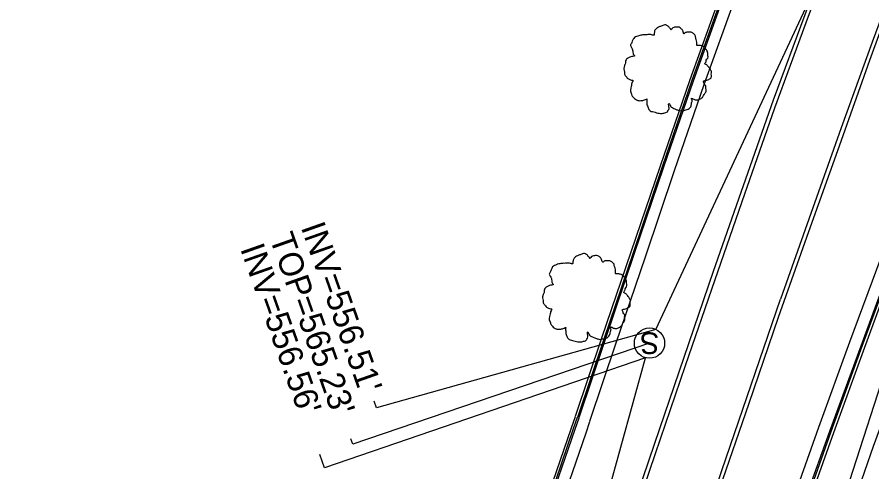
# Model space of a CAD drawing. Extents: x 2004847 to 2009016, y 1134161 to 1140101.
# Drawn here: x 2007601.9 to 2007743, y 1138664.9 to 1138740 of the extents above; entities that cross this region are included whole.
import ezdxf

# ---------------------------------------------------------------- set-up
doc = ezdxf.new("R2010")
doc.units = 0
for name, color, linetype in [('RD_EX_Conc', 7, 'Continuous'), ('RD_EX_Curb', 7, 'Continuous'), ('RD_EX_DR_Pipe', 7, 'Continuous'), ('RD_EX_Pavement_Markings', 7, 'Continuous'), ('RD_EX_Road', 7, 'Continuous'), ('RD_EX_SU_Sewer', 7, 'Continuous'), ('RD_EX_UT', 7, 'Continuous'), ('RD_EX_VEG', 7, 'Continuous'), ('RD_Sketch2', 7, 'Continuous')]:
    doc.layers.add(name, color=color, linetype=linetype)

msp = doc.modelspace()

# ---------------------------------------------------------------- linework, layer by layer
at = {"layer": 'RD_EX_Conc'}
msp.add_lwpolyline([(2007738.33, 1138655.02), (2007743.24, 1138669.16), (2007748.37, 1138683.23), (2007753.33, 1138697.17), (2007758.66, 1138711.07), (2007764.25, 1138724.96), (2007768.19, 1138735.27), (2007766.35, 1138737.77)], dxfattribs=at)
at = {"layer": 'RD_EX_Curb'}
for points in [[(2007795.87, 1138929.68), (2007794.99, 1138927.88), (2007788.56, 1138914.22), (2007782.29, 1138900.49), (2007776.11, 1138886.75), (2007770, 1138872.88), (2007763.99, 1138859.03), (2007758.12, 1138845.13), (2007752.27, 1138831.23), (2007746.46, 1138817.34), (2007742.18, 1138806.6), (2007736.57, 1138792.61), (2007728.54, 1138772.08), (2007723.22, 1138757.9), (2007718.01, 1138743.87), (2007712.9, 1138729.61), (2007708.02, 1138715.38), (2007703.19, 1138701.14), (2007698.34, 1138686.96), (2007694, 1138674.03)], [(2007796.19, 1138929.53), (2007795.32, 1138927.72), (2007788.89, 1138914.06), (2007782.63, 1138900.34), (2007776.45, 1138886.59), (2007770.34, 1138872.73), (2007764.32, 1138858.89), (2007758.45, 1138844.99), (2007752.6, 1138831.09), (2007746.8, 1138817.19), (2007742.53, 1138806.46), (2007736.92, 1138792.47), (2007728.89, 1138771.94), (2007723.57, 1138757.78), (2007718.36, 1138743.74), (2007713.25, 1138729.48), (2007708.37, 1138715.26), (2007703.54, 1138701.03), (2007698.72, 1138686.83), (2007694.38, 1138673.9)], [(2007796.4, 1138929.43), (2007795.5, 1138927.64), (2007789.07, 1138913.98), (2007782.8, 1138900.25), (2007776.62, 1138886.51), (2007770.54, 1138872.64), (2007764.53, 1138858.79), (2007758.67, 1138844.9), (2007752.8, 1138831.01), (2007747.01, 1138817.11), (2007742.74, 1138806.38), (2007737.13, 1138792.39), (2007729.1, 1138771.86), (2007723.78, 1138757.7), (2007718.56, 1138743.67), (2007713.45, 1138729.41), (2007708.57, 1138715.19), (2007703.74, 1138700.96), (2007698.94, 1138686.76), (2007694.6, 1138673.82)], [(2007730.98, 1138657.54), (2007736.02, 1138671.64), (2007741.16, 1138685.71), (2007746.29, 1138699.65), (2007750.31, 1138709.84), (2007753.69, 1138718.52), (2007755.75, 1138724.65)], [(2007731.24, 1138657.45), (2007736.26, 1138671.56), (2007741.36, 1138685.64), (2007746.49, 1138699.58), (2007750.45, 1138709.79), (2007753.82, 1138718.48), (2007756.03, 1138724.49)], [(2007731.67, 1138657.3), (2007736.65, 1138671.42), (2007741.77, 1138685.5), (2007746.89, 1138699.43), (2007750.9, 1138709.63), (2007754.24, 1138718.33), (2007756.5, 1138724.22)], [(2007693.98, 1138674), (2007693.34, 1138672.11), (2007688.43, 1138657.89), (2007683.57, 1138643.66), (2007678.73, 1138629.36), (2007674.08, 1138615), (2007669.45, 1138600.7), (2007664.93, 1138586.36), (2007660.61, 1138571.97), (2007656.26, 1138557.49), (2007652.07, 1138542.95), (2007648.02, 1138528.43), (2007644.01, 1138513.95), (2007640.04, 1138499.47), (2007636.09, 1138484.95), (2007632.12, 1138470.49), (2007628.06, 1138455.93)], [(2007694.33, 1138673.88), (2007693.69, 1138671.99), (2007688.81, 1138657.77), (2007683.95, 1138643.54), (2007679.11, 1138629.24), (2007674.43, 1138614.89), (2007669.84, 1138600.58), (2007665.31, 1138586.24), (2007660.99, 1138571.85), (2007656.64, 1138557.38), (2007652.46, 1138542.84), (2007648.39, 1138528.33), (2007644.39, 1138513.85), (2007640.41, 1138499.37), (2007636.47, 1138484.85), (2007632.5, 1138470.38), (2007628.45, 1138455.83)], [(2007694.58, 1138673.79), (2007693.94, 1138671.9), (2007689.06, 1138657.68), (2007684.2, 1138643.46), (2007679.36, 1138629.16), (2007674.71, 1138614.81), (2007670.09, 1138600.5), (2007665.56, 1138586.16), (2007661.24, 1138571.77), (2007656.89, 1138557.31), (2007652.7, 1138542.77), (2007648.67, 1138528.25), (2007644.66, 1138513.77), (2007640.68, 1138499.29), (2007636.72, 1138484.78), (2007632.8, 1138470.3), (2007628.76, 1138455.75)]]:
    msp.add_lwpolyline(points, dxfattribs=at)
at = {"layer": 'RD_EX_DR_Pipe'}
msp.add_line((2007680.82, 1138482.63), (2007755.66, 1138714.13), dxfattribs=at)
at = {"layer": 'RD_EX_Pavement_Markings'}
for points in [[(2007712.18, 1138682.47), (2007717.1, 1138696.64), (2007721.99, 1138710.82), (2007726.96, 1138724.97), (2007732.13, 1138739.05), (2007737.34, 1138753.12), (2007742.65, 1138767.15), (2007748.08, 1138781.13), (2007753.53, 1138795.1), (2007759.12, 1138809.03), (2007764.78, 1138822.92), (2007770.5, 1138836.78), (2007776.38, 1138850.58), (2007782.27, 1138864.38), (2007788.36, 1138878.09), (2007794.56, 1138891.74), (2007800.8, 1138905.38), (2007807.22, 1138918.94), (2007813.7, 1138932.47), (2007820.25, 1138945.96), (2007827.95, 1138961.31), (2007836.39, 1138978.23)], [(2007717.83, 1138662.05), (2007722.7, 1138676.24), (2007727.57, 1138690.43), (2007732.56, 1138704.57), (2007737.59, 1138718.7), (2007742.63, 1138732.83), (2007747.75, 1138746.93), (2007752.94, 1138761.01), (2007758.36, 1138774.99), (2007763.89, 1138788.93), (2007769.53, 1138802.83), (2007775.24, 1138816.7), (2007780.98, 1138830.56), (2007786.92, 1138844.34), (2007792.86, 1138858.11), (2007799, 1138871.79), (2007805.17, 1138885.47), (2007811.36, 1138899.13), (2007817.75, 1138912.7), (2007824.14, 1138926.27), (2007830.67, 1138939.78), (2007835.74, 1138950.18)], [(2007820.16, 1138947.4), (2007813.52, 1138933.73), (2007807.04, 1138920.2), (2007800.66, 1138906.63), (2007794.37, 1138893.01), (2007788.16, 1138879.36), (2007782.1, 1138865.63), (2007776.16, 1138851.86), (2007770.32, 1138838.04), (2007764.58, 1138824.19), (2007758.9, 1138810.3), (2007753.33, 1138796.38), (2007747.85, 1138782.41), (2007742.4, 1138768.44), (2007737.05, 1138754.42), (2007731.87, 1138740.35), (2007726.69, 1138726.27), (2007721.69, 1138712.13), (2007716.77, 1138697.96), (2007711.91, 1138683.77), (2007707.07, 1138669.57)], [(2007831.32, 1138942.8), (2007824.8, 1138929.12), (2007818.35, 1138915.58), (2007811.94, 1138902.02), (2007805.69, 1138888.38), (2007799.48, 1138874.73), (2007793.4, 1138861.01), (2007787.43, 1138847.25), (2007781.47, 1138833.49), (2007775.7, 1138819.64), (2007770, 1138805.77), (2007764.35, 1138791.87), (2007758.85, 1138777.92), (2007753.35, 1138763.96), (2007748.19, 1138749.88), (2007743.02, 1138735.8), (2007737.88, 1138721.71), (2007732.87, 1138707.57), (2007727.88, 1138693.42)], [(2007635.6, 1138379.12), (2007639.31, 1138393.65), (2007642.97, 1138408.19), (2007646.63, 1138422.74), (2007650.37, 1138437.27), (2007654.11, 1138451.79), (2007657.97, 1138466.29), (2007661.86, 1138480.78), (2007665.78, 1138495.26), (2007669.85, 1138509.69), (2007673.92, 1138524.13), (2007678.11, 1138538.53), (2007682.4, 1138552.91), (2007686.67, 1138567.29), (2007691.05, 1138581.63), (2007695.47, 1138595.97), (2007699.97, 1138610.27), (2007704.64, 1138624.53), (2007709.32, 1138638.78), (2007714.07, 1138653.01), (2007718.93, 1138667.2), (2007727.88, 1138693.42)], [(2007624.37, 1138379.7), (2007627.9, 1138394.28), (2007631.46, 1138408.85), (2007635.05, 1138423.42), (2007638.82, 1138437.94), (2007642.64, 1138452.44), (2007646.55, 1138466.92), (2007650.52, 1138481.39), (2007654.5, 1138495.85), (2007658.5, 1138510.31), (2007662.54, 1138524.75), (2007666.62, 1138539.19), (2007670.85, 1138553.58), (2007675.1, 1138567.96), (2007679.49, 1138582.31), (2007683.95, 1138596.63), (2007688.43, 1138610.94), (2007693.05, 1138625.22), (2007697.7, 1138639.48), (2007702.42, 1138653.71), (2007707.23, 1138667.92), (2007712.18, 1138682.47)], [(2007707.07, 1138669.57), (2007702.2, 1138655.18), (2007697.45, 1138640.95), (2007692.75, 1138626.7), (2007688.17, 1138612.42), (2007683.7, 1138598.1), (2007679.27, 1138583.77), (2007674.89, 1138569.42), (2007670.55, 1138555.07), (2007666.31, 1138540.68), (2007662.22, 1138526.24), (2007658.21, 1138511.79), (2007654.22, 1138497.33), (2007650.25, 1138482.87), (2007646.32, 1138468.39), (2007642.4, 1138453.91), (2007638.58, 1138439.41), (2007634.84, 1138424.88), (2007631.09, 1138410.36), (2007627.55, 1138395.78), (2007624.02, 1138381.2)]]:
    msp.add_lwpolyline(points, dxfattribs=at)
at = {"layer": 'RD_EX_Road'}
for points in [[(2007797.99, 1138928.66), (2007797.09, 1138926.87), (2007790.67, 1138913.23), (2007784.41, 1138899.52), (2007778.23, 1138885.78), (2007772.16, 1138871.93), (2007766.21, 1138858.07), (2007760.34, 1138844.19), (2007754.53, 1138830.29), (2007748.76, 1138816.39), (2007744.5, 1138805.67), (2007738.89, 1138791.7), (2007730.87, 1138771.19), (2007725.56, 1138757.04), (2007720.33, 1138743.02), (2007715.22, 1138728.79), (2007710.34, 1138714.57), (2007705.52, 1138700.35), (2007700.72, 1138686.15), (2007696.38, 1138673.22)], [(2007729.17, 1138658.16), (2007734.18, 1138672.27), (2007739.33, 1138686.34), (2007744.46, 1138700.29), (2007748.36, 1138710.54), (2007751.68, 1138719.24), (2007754.23, 1138725.52)], [(2007696.38, 1138673.19), (2007695.74, 1138671.29), (2007690.86, 1138657.08), (2007686, 1138642.86), (2007681.17, 1138628.58), (2007676.45, 1138614.26), (2007671.83, 1138599.96), (2007667.31, 1138585.63), (2007662.99, 1138571.24), (2007658.65, 1138556.79), (2007654.45, 1138542.27), (2007650.42, 1138527.76), (2007646.41, 1138513.29), (2007642.42, 1138498.81), (2007638.49, 1138484.3), (2007634.56, 1138469.82), (2007630.53, 1138455.28)]]:
    msp.add_lwpolyline(points, dxfattribs=at)
at = {"layer": 'RD_EX_SU_Sewer'}
msp.add_circle((2007706.26, 1138686.15), 2.5, dxfattribs=at)
at = {"layer": 'RD_EX_UT'}
for p, q in [((2007707.31, 1138688.41), (2007862.83, 1139022.28)), ((2007601.93, 1138308.71), (2007705.59, 1138683.74))]:
    msp.add_line(p, q, dxfattribs=at)
at = {"layer": 'RD_EX_VEG'}
for points in [[(2007709.09, 1138738.64), (2007708.79, 1138738.67), (2007708.46, 1138738.57), (2007708.21, 1138738.47), (2007707.99, 1138738.39), (2007707.76, 1138738.29), (2007707.46, 1138738.12), (2007707.24, 1138737.92), (2007707.11, 1138737.67), (2007707.06, 1138737.44), (2007707.01, 1138737.17), (2007707.01, 1138736.99), (2007706.89, 1138736.97), (2007706.74, 1138736.99), (2007706.49, 1138737.07), (2007706.24, 1138737.07), (2007705.99, 1138737.07), (2007705.64, 1138737.04), (2007705.29, 1138737.04), (2007705.01, 1138736.99), (2007704.69, 1138736.94), (2007704.31, 1138736.82), (2007703.96, 1138736.69), (2007703.66, 1138736.44), (2007703.41, 1138735.97), (2007703.29, 1138735.62), (2007703.14, 1138735.37), (2007703.29, 1138734.92), (2007703.46, 1138734.57), (2007703.49, 1138734.37), (2007703.56, 1138733.94), (2007703.66, 1138733.72), (2007703.79, 1138733.52), (2007703.71, 1138733.49), (2007703.34, 1138733.44), (2007703.04, 1138733.34), (2007702.61, 1138733.12), (2007702.39, 1138732.9), (2007702.29, 1138732.57), (2007702.26, 1138732.22), (2007702.16, 1138732.02), (2007702.09, 1138731.75), (2007702.06, 1138731.67), (2007702.01, 1138731.35), (2007702.11, 1138730.9), (2007702.14, 1138730.55), (2007702.26, 1138730.32), (2007702.41, 1138730.15), (2007702.59, 1138729.9), (2007702.99, 1138729.67), (2007703.31, 1138729.57), (2007703.51, 1138729.55), (2007703.34, 1138729.05), (2007703.29, 1138728.7), (2007703.16, 1138728.3), (2007703.16, 1138728.22), (2007703.11, 1138727.75), (2007703.26, 1138727.42), (2007703.34, 1138727.05), (2007703.51, 1138726.82), (2007703.79, 1138726.52), (2007704.11, 1138726.3), (2007704.61, 1138726.17), (2007705.01, 1138726.2), (2007705.59, 1138726.37), (2007705.84, 1138726.45), (2007705.81, 1138726.27), (2007705.84, 1138725.9), (2007705.84, 1138725.47), (2007705.99, 1138725.15), (2007706.09, 1138724.87), (2007706.24, 1138724.62), (2007706.56, 1138724.4), (2007706.96, 1138724.32), (2007707.39, 1138724.17), (2007707.84, 1138724.1), (2007708.34, 1138724.07), (2007708.94, 1138724.22), (2007709.21, 1138724.35), (2007709.31, 1138724.52), (2007709.51, 1138724.9), (2007709.46, 1138725.12), (2007709.49, 1138725.72), (2007709.59, 1138725.55), (2007709.76, 1138725.2), (2007710.26, 1138724.9), (2007710.66, 1138724.72), (2007711.14, 1138724.57), (2007711.44, 1138724.5), (2007711.91, 1138724.57), (2007712.28, 1138724.65), (2007712.66, 1138724.77), (2007712.96, 1138725.05), (2007713.13, 1138725.32), (2007713.18, 1138725.6), (2007713.26, 1138725.97), (2007713.31, 1138726.15)], [(2007713.31, 1138726.15), (2007713.23, 1138726.32), (2007713.18, 1138726.57), (2007713.26, 1138726.55), (2007713.43, 1138726.5), (2007713.71, 1138726.37), (2007713.93, 1138726.3), (2007714.26, 1138726.32), (2007714.53, 1138726.42), (2007714.98, 1138726.7), (2007715.26, 1138727.17), (2007715.53, 1138727.57), (2007715.61, 1138727.9), (2007715.56, 1138728.12), (2007715.53, 1138728.62), (2007715.33, 1138728.87), (2007715.28, 1138729), (2007715.18, 1138729.4), (2007715.26, 1138729.45), (2007715.53, 1138729.5), (2007715.91, 1138729.62), (2007716.18, 1138729.75), (2007716.41, 1138729.92), (2007716.48, 1138730.15), (2007716.46, 1138730.55), (2007716.51, 1138730.95), (2007716.43, 1138731.1), (2007716.33, 1138731.25), (2007716.26, 1138731.45), (2007716.11, 1138731.6), (2007716.01, 1138731.75), (2007715.91, 1138731.85), (2007715.78, 1138732), (2007715.61, 1138732.12), (2007715.46, 1138732.17), (2007715.41, 1138732.32), (2007715.56, 1138732.52), (2007715.61, 1138732.62), (2007715.63, 1138732.85), (2007715.86, 1138733.19), (2007715.91, 1138733.59), (2007715.86, 1138734.02), (2007715.81, 1138734.29), (2007715.66, 1138734.57), (2007715.46, 1138734.82), (2007715.33, 1138734.99), (2007715.16, 1138735.12), (2007714.83, 1138735.24), (2007714.58, 1138735.29), (2007714.23, 1138735.29), (2007714.03, 1138735.34), (2007714.06, 1138735.39), (2007714.06, 1138735.54), (2007714.06, 1138735.82), (2007713.98, 1138736.27), (2007713.83, 1138736.77), (2007713.83, 1138736.79), (2007713.73, 1138737.04), (2007713.51, 1138737.24), (2007713.33, 1138737.34), (2007713.13, 1138737.47), (2007712.88, 1138737.49), (2007712.58, 1138737.49), (2007712.31, 1138737.44), (2007712.11, 1138737.34), (2007711.94, 1138737.22), (2007711.86, 1138737.37), (2007711.76, 1138737.67), (2007711.71, 1138737.82), (2007711.56, 1138737.99), (2007711.34, 1138738.19), (2007710.89, 1138738.32), (2007710.26, 1138738.24), (2007709.96, 1138738.04), (2007709.81, 1138737.87), (2007709.76, 1138737.99), (2007709.56, 1138738.19), (2007709.46, 1138738.37), (2007709.29, 1138738.49), (2007709.14, 1138738.59), (2007709.04, 1138738.64)], [(2007695.69, 1138700.91), (2007695.39, 1138700.94), (2007695.07, 1138700.84), (2007694.82, 1138700.74), (2007694.59, 1138700.66), (2007694.37, 1138700.56), (2007694.07, 1138700.39), (2007693.84, 1138700.19), (2007693.72, 1138699.94), (2007693.67, 1138699.71), (2007693.62, 1138699.44), (2007693.62, 1138699.27), (2007693.49, 1138699.24), (2007693.34, 1138699.27), (2007693.09, 1138699.34), (2007692.84, 1138699.34), (2007692.59, 1138699.34), (2007692.24, 1138699.32), (2007691.89, 1138699.32), (2007691.62, 1138699.27), (2007691.29, 1138699.22), (2007690.92, 1138699.09), (2007690.57, 1138698.97), (2007690.27, 1138698.72), (2007690.02, 1138698.24), (2007689.89, 1138697.89), (2007689.74, 1138697.64), (2007689.89, 1138697.19), (2007690.07, 1138696.84), (2007690.09, 1138696.64), (2007690.17, 1138696.22), (2007690.27, 1138695.99), (2007690.39, 1138695.79), (2007690.32, 1138695.77), (2007689.94, 1138695.72), (2007689.64, 1138695.62), (2007689.22, 1138695.39), (2007688.99, 1138695.17), (2007688.89, 1138694.84), (2007688.87, 1138694.49), (2007688.77, 1138694.29), (2007688.69, 1138694.02), (2007688.67, 1138693.94), (2007688.62, 1138693.62), (2007688.72, 1138693.17), (2007688.74, 1138692.82), (2007688.87, 1138692.59), (2007689.02, 1138692.42), (2007689.19, 1138692.17), (2007689.59, 1138691.94), (2007689.92, 1138691.84), (2007690.12, 1138691.82), (2007689.94, 1138691.32), (2007689.89, 1138690.97), (2007689.77, 1138690.57), (2007689.77, 1138690.49), (2007689.72, 1138690.02), (2007689.87, 1138689.69), (2007689.94, 1138689.32), (2007690.12, 1138689.09), (2007690.39, 1138688.79), (2007690.72, 1138688.57), (2007691.22, 1138688.44), (2007691.62, 1138688.47), (2007692.19, 1138688.64), (2007692.44, 1138688.72), (2007692.42, 1138688.54), (2007692.44, 1138688.17), (2007692.44, 1138687.75), (2007692.59, 1138687.42), (2007692.69, 1138687.15), (2007692.84, 1138686.9), (2007693.17, 1138686.67), (2007693.57, 1138686.6), (2007693.99, 1138686.45), (2007694.44, 1138686.37), (2007694.94, 1138686.35), (2007695.54, 1138686.5), (2007695.81, 1138686.62), (2007695.91, 1138686.8), (2007696.11, 1138687.17), (2007696.06, 1138687.4), (2007696.09, 1138688), (2007696.19, 1138687.82), (2007696.36, 1138687.47), (2007696.86, 1138687.17), (2007697.26, 1138687), (2007697.74, 1138686.85), (2007698.04, 1138686.77), (2007698.51, 1138686.85), (2007698.89, 1138686.92), (2007699.26, 1138687.05), (2007699.56, 1138687.32), (2007699.74, 1138687.6), (2007699.79, 1138687.87), (2007699.86, 1138688.24), (2007699.91, 1138688.42)], [(2007699.91, 1138688.42), (2007699.84, 1138688.59), (2007699.79, 1138688.84), (2007699.86, 1138688.82), (2007700.04, 1138688.77), (2007700.31, 1138688.64), (2007700.54, 1138688.57), (2007700.86, 1138688.59), (2007701.14, 1138688.69), (2007701.59, 1138688.97), (2007701.86, 1138689.44), (2007702.14, 1138689.84), (2007702.21, 1138690.17), (2007702.16, 1138690.39), (2007702.14, 1138690.89), (2007701.94, 1138691.14), (2007701.89, 1138691.27), (2007701.79, 1138691.67), (2007701.86, 1138691.72), (2007702.14, 1138691.77), (2007702.51, 1138691.89), (2007702.79, 1138692.02), (2007703.01, 1138692.19), (2007703.09, 1138692.42), (2007703.06, 1138692.82), (2007703.11, 1138693.22), (2007703.04, 1138693.37), (2007702.94, 1138693.52), (2007702.86, 1138693.72), (2007702.71, 1138693.87), (2007702.61, 1138694.02), (2007702.51, 1138694.12), (2007702.39, 1138694.27), (2007702.21, 1138694.39), (2007702.06, 1138694.44), (2007702.01, 1138694.59), (2007702.16, 1138694.79), (2007702.21, 1138694.89), (2007702.24, 1138695.12), (2007702.46, 1138695.47), (2007702.51, 1138695.87), (2007702.46, 1138696.29), (2007702.41, 1138696.57), (2007702.26, 1138696.84), (2007702.06, 1138697.09), (2007701.94, 1138697.27), (2007701.76, 1138697.39), (2007701.44, 1138697.52), (2007701.19, 1138697.57), (2007700.84, 1138697.57), (2007700.64, 1138697.62), (2007700.66, 1138697.67), (2007700.66, 1138697.82), (2007700.66, 1138698.09), (2007700.59, 1138698.54), (2007700.44, 1138699.04), (2007700.44, 1138699.07), (2007700.34, 1138699.32), (2007700.11, 1138699.51), (2007699.94, 1138699.61), (2007699.74, 1138699.74), (2007699.49, 1138699.76), (2007699.19, 1138699.76), (2007698.91, 1138699.71), (2007698.71, 1138699.61), (2007698.54, 1138699.49), (2007698.46, 1138699.64), (2007698.36, 1138699.94), (2007698.31, 1138700.09), (2007698.16, 1138700.26), (2007697.94, 1138700.46), (2007697.49, 1138700.59), (2007696.86, 1138700.51), (2007696.56, 1138700.31), (2007696.41, 1138700.14), (2007696.36, 1138700.26), (2007696.16, 1138700.46), (2007696.06, 1138700.64), (2007695.89, 1138700.76), (2007695.74, 1138700.86), (2007695.64, 1138700.91)]]:
    msp.add_spline(points, degree=3, dxfattribs=at)
at = {"layer": 'RD_Sketch2'}
for points in [[(2007707.31, 1138688.41), (2007661.24, 1138675.45), (2007660.85, 1138676.55)], [(2007706.26, 1138686.15), (2007657.31, 1138669.47), (2007656.99, 1138670.37)], [(2007705.59, 1138683.74), (2007652.65, 1138665.55), (2007651.86, 1138667.78)]]:
    msp.add_lwpolyline(points, dxfattribs=at)

# ---------------------------------------------------------------- texts
at = {"layer": 'RD_EX_SU_Sewer'}
msp.add_text('S', height=3.57, rotation=180, dxfattribs=at).set_placement((2007707.87, 1138687.93))
at = {"layer": 'RD_Sketch2'}
for s, p in [("INV=556.51'", (2007648.71, 1138705.28)), ("TOP=565.23'", (2007643.53, 1138703.54)), ("INV=556.56'", (2007638.7, 1138701.74))]:
    msp.add_text(s, height=4, rotation=289.4494, dxfattribs=at).set_placement(p)

doc.saveas('drawing.dxf')
